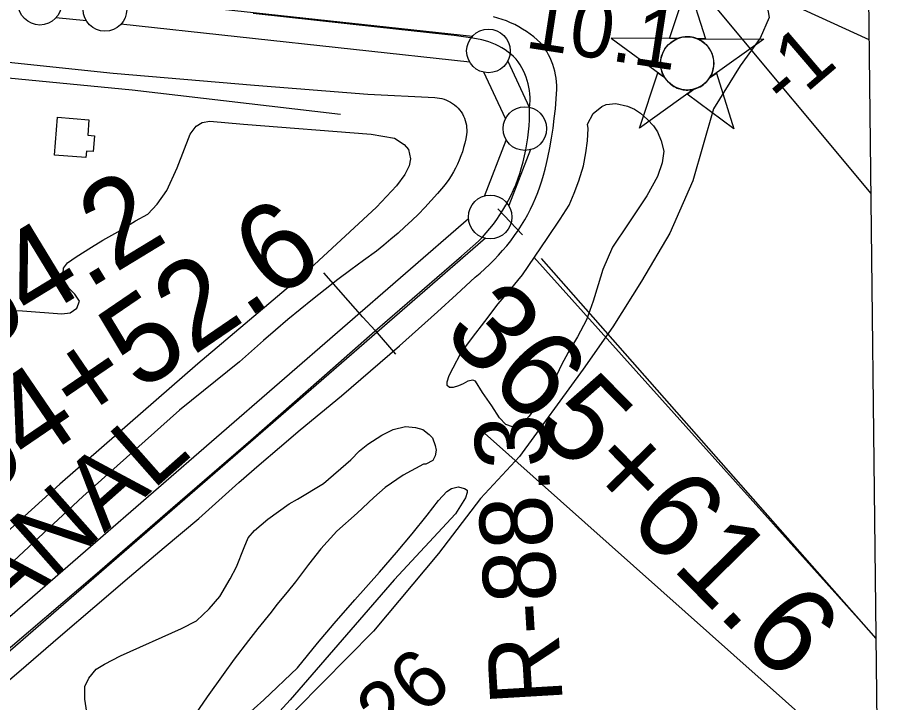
# Model space of a CAD drawing. Extents: x 3677843 to 3715951, y 511991 to 537744.
# Drawn here: x 3712787 to 3713778, y 518245 to 519032 of the extents above; entities that cross this region are included whole.
import ezdxf

# ---------------------------------------------------------------- set-up
doc = ezdxf.new("R2010")
doc.units = 0
for name, color, linetype in [('V-BLDG-OTLN', 7, 'Continuous'), ('V-CHAN-NAID', 7, 'Continuous'), ('V-FLOD-BASE', 7, 'Continuous'), ('V-GRID-FRAM', 7, 'Continuous'), ('V-LEVE-TOET', 7, 'Continuous'), ('V-RIVR-EDGE', 7, 'Continuous'), ('V-RIVR-IDEN', 7, 'Continuous'), ('V-RIVR-RANG', 7, 'Continuous'), ('V-RIVR-RANG-IDEN', 7, 'Continuous'), ('V-ROAD-CNTR', 7, 'Continuous'), ('V-SITE-VEGE', 7, 'Continuous'), ('V-SURV-IDEN', 7, 'Continuous'), ('V-SURV-LINE', 7, 'Continuous'), ('V-TOPO-MAJR', 7, 'Continuous'), ('V-TOPO-MINR', 7, 'Continuous'), ('V-UTIL-LINE', 7, 'Continuous')]:
    doc.layers.add(name, color=color, linetype=linetype)

msp = doc.modelspace()

# ---------------------------------------------------------------- linework, layer by layer
at = {"layer": 'V-BLDG-OTLN'}
msp.add_lwpolyline([(3712829.62, 518873.5), (3712833.08, 518917), (3712869, 518914.15), (3712867.58, 518896.26), (3712875.41, 518895.63), (3712873.97, 518877.56), (3712866.1, 518878.18), (3712865.5, 518870.65)], close=True, dxfattribs=at)
at = {"layer": 'V-CHAN-NAID'}
for points in [[(3713544.2, 519007.22), (3713534.61, 519007.29), (3713555.73, 519070.78), (3713575.96, 519007), (3713566.37, 519007.07), (3713564.79, 519007.64), (3713562.7, 519008.26), (3713560.66, 519008.72), (3713558.62, 519009.02), (3713557.46, 519009.14), (3713555.92, 519009.22), (3713554.2, 519009.22), (3713552.83, 519009.15), (3713550.93, 519008.95), (3713549.56, 519008.73), (3713547.77, 519008.34), (3713546.25, 519007.92), (3713545.21, 519007.59)], [(3713544.2, 519007.22), (3713467.71, 519007.77), (3713529.27, 518962.37), (3713528.16, 518964.28), (3713527.35, 518965.9), (3713526.52, 518967.87), (3713525.83, 518969.92), (3713525.46, 518971.25), (3713525.1, 518972.87), (3713524.86, 518974.32), (3713524.67, 518975.92), (3713524.56, 518977.65), (3713524.55, 518979.23), (3713524.65, 518981.31), (3713524.84, 518982.93), (3713525.23, 518985.13), (3713525.71, 518987.05), (3713526.31, 518988.94), (3713526.97, 518990.62), (3713527.7, 518992.21), (3713528.51, 518993.74), (3713529.57, 518995.48), (3713530.6, 518996.95), (3713531.6, 518998.22), (3713532.6, 518999.36), (3713533.91, 519000.7), (3713534.96, 519001.67), (3713536.68, 519003.06), (3713537.89, 519003.93), (3713539.58, 519005), (3713541.31, 519005.95), (3713542.76, 519006.63)], [(3713566.37, 519007.07), (3713642.86, 519006.52), (3713580.66, 518962), (3713581.57, 518963.49), (3713582.55, 518965.34), (3713583.27, 518966.92), (3713584, 518968.88), (3713584.55, 518970.66), (3713584.95, 518972.3), (3713585.31, 518974.31), (3713585.49, 518975.88), (3713585.62, 518978.09), (3713585.59, 518980.15), (3713585.4, 518982.37), (3713585.13, 518984.13), (3713584.64, 518986.36), (3713584, 518988.5), (3713583.25, 518990.48), (3713582.6, 518991.93), (3713581.6, 518993.84), (3713580.54, 518995.57), (3713579.32, 518997.27), (3713578.06, 518998.81), (3713576.79, 519000.17), (3713575.16, 519001.7), (3713573.41, 519003.12), (3713571.73, 519004.29), (3713569.84, 519005.42), (3713568.37, 519006.19)], [(3713562.63, 518949.1), (3713500.43, 518904.57), (3713521.55, 518968.06), (3713529.27, 518962.37), (3713529.91, 518961.4), (3713531.29, 518959.54), (3713532.5, 518958.13), (3713533.97, 518956.62), (3713535.36, 518955.37), (3713536.81, 518954.22), (3713538.21, 518953.23), (3713539.89, 518952.19), (3713541.6, 518951.28), (3713543.4, 518950.47), (3713544.84, 518949.92), (3713546.47, 518949.39), (3713548.7, 518948.82), (3713550.23, 518948.54), (3713552.25, 518948.28), (3713553.79, 518948.17), (3713555.65, 518948.15), (3713557.34, 518948.23), (3713559.05, 518948.41), (3713560.95, 518948.72)], [(3713580.66, 518962), (3713588.46, 518967.58), (3713608.68, 518903.8), (3713554.83, 518943.52), (3713562.63, 518949.1), (3713564.3, 518949.57), (3713565.91, 518950.13), (3713568.07, 518951.04), (3713569.8, 518951.93), (3713571.67, 518953.04), (3713573.41, 518954.26), (3713574.96, 518955.5), (3713576.25, 518956.67), (3713577.63, 518958.09), (3713578.83, 518959.49), (3713579.95, 518960.96)]]:
    msp.add_lwpolyline(points, close=True, dxfattribs=at)
msp.add_circle((3713555.08, 518978.69), 30.54, dxfattribs=at)
at = {"layer": 'V-FLOD-BASE'}
for points in [[(3713374.23, 518927.88), (3713374.62, 518931.82), (3713374.82, 518935.77), (3713374.8, 518939.72), (3713374.58, 518943.67), (3713374.14, 518947.6), (3713373.51, 518951.5), (3713372.66, 518955.36), (3713371.62, 518959.18), (3713370.38, 518962.93), (3713368.94, 518966.61), (3713367.31, 518970.22), (3713365.49, 518973.73), (3713363.49, 518977.14), (3713361.31, 518980.44), (3713358.97, 518983.62), (3713355.97, 518986.49), (3713352.83, 518989.21), (3713349.56, 518991.77), (3713346.17, 518994.16), (3713342.66, 518996.37), (3713339.04, 518998.41), (3713335.33, 519000.26), (3713331.52, 519001.93), (3713327.64, 519003.4), (3713323.69, 519004.67), (3713319.68, 519005.75), (3713309.09, 519007.57), (3713298.46, 519009.18), (3713287.81, 519010.59), (3713277.13, 519011.79), (3713200.06, 519020.11), (3713057.27, 519035.84)], [(3712762.67, 518295.39), (3712875.88, 518391.61), (3712965.13, 518469.25), (3713054.75, 518546.52), (3713148.62, 518628.99), (3713197.38, 518672.09), (3713296.27, 518757.44), (3713315.89, 518774.69), (3713320.35, 518779.41), (3713324.65, 518784.27), (3713328.8, 518789.27), (3713332.79, 518794.4), (3713336.61, 518799.65), (3713340.26, 518805.02), (3713343.73, 518810.51), (3713347.03, 518816.1), (3713350.14, 518821.8), (3713353.07, 518827.6), (3713355.82, 518833.48), (3713358.37, 518839.46), (3713360.82, 518845.96), (3713363.08, 518852.54), (3713365.13, 518859.19), (3713366.98, 518865.9), (3713368.62, 518872.66), (3713370.06, 518879.46), (3713371.29, 518886.31), (3713372.3, 518893.19), (3713373.11, 518900.1), (3713373.71, 518907.03), (3713374.09, 518913.97), (3713374.27, 518920.93), (3713374.23, 518927.88)]]:
    msp.add_lwpolyline(points, dxfattribs=at)
at = {"layer": 'V-GRID-FRAM'}
msp.add_lwpolyline([(3681899.57, 535587.09), (3713561.25, 535950.92), (3713778.1, 517769.29), (3682100.56, 517405.29), (3681899.57, 535587.09)], dxfattribs=at)
at = {"layer": 'V-LEVE-TOET'}
for points in [[(3713365.19, 518793.24), (3713368.75, 518799.23), (3713372.13, 518805.33), (3713375.33, 518811.53), (3713378.33, 518817.82), (3713381.14, 518824.2), (3713383.76, 518830.67), (3713386.18, 518837.21), (3713388.4, 518843.82), (3713390.42, 518850.49), (3713392.24, 518857.22), (3713393.85, 518864), (3713395.26, 518870.83), (3713397.48, 518881.93), (3713399.46, 518893.08), (3713401.17, 518904.27), (3713402.63, 518915.49), (3713403.84, 518926.74), (3713404.78, 518938.03), (3713405.47, 518949.32), (3713405.45, 518953.41), (3713405.22, 518957.5), (3713404.79, 518961.57), (3713404.15, 518965.61), (3713403.29, 518969.61), (3713402.24, 518973.56), (3713400.98, 518977.45), (3713399.53, 518981.28), (3713397.89, 518985.02), (3713396.05, 518988.68), (3713394.03, 518992.23), (3713391.82, 518995.68), (3713389.45, 518999.01), (3713386.91, 519002.22), (3713383.08, 519005.75), (3713379.1, 519009.12), (3713374.98, 519012.3), (3713370.73, 519015.31), (3713366.34, 519018.12), (3713361.84, 519020.74), (3713357.23, 519023.16), (3713352.52, 519025.38), (3713347.71, 519027.39), (3713342.82, 519029.19), (3713337.86, 519030.77), (3713332.83, 519032.13)], [(3712718.38, 518986.16), (3712896.63, 518967.68), (3713058.79, 518953.88), (3713188.99, 518943.32), (3713265.48, 518939.44), (3713268.22, 518939.28), (3713270.94, 518938.92), (3713273.63, 518938.37), (3713276.27, 518937.62), (3713278.85, 518936.68), (3713281.35, 518935.55), (3713283.77, 518934.25), (3713286.08, 518932.77), (3713288.28, 518931.12), (3713290.35, 518929.33), (3713292.29, 518927.38), (3713294.08, 518925.3), (3713295.71, 518923.09), (3713297.18, 518920.77), (3713298.47, 518918.35), (3713299.59, 518915.84), (3713300.52, 518913.26), (3713301.26, 518910.62), (3713301.8, 518907.92), (3713302.14, 518905.2), (3713302.29, 518902.46), (3713302.24, 518899.72), (3713301.98, 518896.98), (3713301.08, 518892), (3713299.98, 518887.05), (3713298.69, 518882.15), (3713297.21, 518877.3), (3713295.53, 518872.52), (3713293.67, 518867.8), (3713291.62, 518863.17), (3713289.39, 518858.62), (3713286.98, 518854.16), (3713284.4, 518849.79), (3713281.65, 518845.54), (3713278.73, 518841.39), (3713275.65, 518837.37), (3713268.67, 518829.28), (3713261.53, 518821.33), (3713254.22, 518813.54), (3713246.75, 518805.9), (3713239.13, 518798.42), (3713231.35, 518791.09), (3713223.43, 518783.93), (3713215.35, 518776.93), (3713207.14, 518770.1), (3713198.78, 518763.44), (3713183.9, 518752.67), (3713169.12, 518741.73), (3713154.47, 518730.64), (3713139.94, 518719.39), (3713125.52, 518707.99), (3713111.23, 518696.43), (3713097.07, 518684.72), (3713083.02, 518672.86), (3713069.12, 518660.85), (3713055.33, 518648.69), (3713041.68, 518636.39), (3712972.8, 518580.92), (3712861.96, 518481.86), (3712748.3, 518376.18)], [(3712767.07, 518262.18), (3712796.81, 518288), (3712836.23, 518321.99), (3712875.75, 518355.86), (3712915.38, 518389.61), (3712955.11, 518423.24), (3712994.94, 518456.75), (3713017.87, 518477.39), (3713040.95, 518497.84), (3713064.19, 518518.13), (3713087.57, 518538.24), (3713111.11, 518558.18), (3713134.79, 518577.95), (3713158.62, 518597.53), (3713180.95, 518616.48), (3713203.13, 518635.59), (3713225.18, 518654.86), (3713247.08, 518674.3), (3713268.84, 518693.89), (3713290.45, 518713.64), (3713311.92, 518733.56), (3713317.53, 518738.24), (3713323, 518743.08), (3713328.32, 518748.08), (3713333.5, 518753.23), (3713338.52, 518758.54), (3713343.38, 518763.99), (3713348.08, 518769.58), (3713352.62, 518775.3), (3713356.98, 518781.16), (3713361.18, 518787.14), (3713365.19, 518793.24)]]:
    msp.add_lwpolyline(points, dxfattribs=at)
at = {"layer": 'V-RIVR-EDGE'}
msp.add_lwpolyline([(3713645.56, 519050.72), (3713649.12, 519031.5), (3713638.85, 519007.51), (3713615.96, 518975.75), (3713585.22, 518926.6), (3713561.61, 518843.81), (3713535.04, 518783.85), (3713502.49, 518728.7), (3713469.94, 518676.55), (3713435.6, 518628.01), (3713362.72, 518527.93), (3713318.17, 518479.42), (3713269.99, 518416.5), (3713195.33, 518327.24), (3713106.86, 518238.01), (3713028.61, 518154.16), (3712965.38, 518075.67), (3712910.04, 518028.98), (3712881.1, 517979.22), (3712816.71, 517916.35)], dxfattribs=at)
at = {"layer": 'V-ROAD-CNTR'}
msp.add_lwpolyline([(3713157.65, 518919.93), (3712918.69, 518948.16), (3712531.1, 518985.53), (3712067.62, 519029.62), (3711905.97, 519048.2)], dxfattribs=at)
at = {"layer": 'V-SITE-VEGE'}
for p, q in [((3713204.86, 518552.08), (3713217.93, 518558.65)), ((3713217.93, 518558.65), (3713232.19, 518562.25)), ((3713232.19, 518562.25), (3713243.49, 518561.09)), ((3713243.49, 518561.09), (3713251.83, 518558.73)), ((3713251.83, 518558.73), (3713258.98, 518552.8)), ((3713188.83, 518541.93), (3713204.86, 518552.08)), ((3713258.98, 518552.8), (3713263.15, 518549.25)), ((3713263.15, 518549.25), (3713266.14, 518540.33)), ((3713169.25, 518524.04), (3713179.33, 518534.18)), ((3713179.33, 518534.18), (3713188.83, 518541.93)), ((3713266.14, 518540.33), (3713267.34, 518534.98)), ((3713267.34, 518534.98), (3713266.17, 518528.44)), ((3713137.8, 518496.61), (3713169.25, 518524.04)), ((3713266.17, 518528.44), (3713263.21, 518523.08)), ((3713252.51, 518518.89), (3713229.35, 518506.35)), ((3713255.49, 518518.9), (3713252.51, 518518.89)), ((3713263.21, 518523.08), (3713255.49, 518518.9)), ((3713229.35, 518506.35), (3713208.57, 518492.03)), ((3713108.11, 518478.7), (3713137.8, 518496.61)), ((3713208.57, 518492.03), (3713195.52, 518480.7)), ((3713269.86, 518477.31), (3713279.35, 518487.44)), ((3713279.35, 518487.44), (3713284.69, 518491.02)), ((3713284.69, 518491.02), (3713292.42, 518492.82)), ((3713292.42, 518492.82), (3713299.56, 518491.05)), ((3713299.56, 518491.05), (3713302.54, 518489.27)), ((3713302.54, 518486.3), (3713300.77, 518480.35)), ((3713302.54, 518489.27), (3713302.54, 518486.3)), ((3713098.61, 518473.33), (3713108.11, 518478.7)), ((3713195.52, 518480.7), (3713176.53, 518462.81)), ((3713256.82, 518460.62), (3713269.86, 518477.31)), ((3713300.77, 518480.35), (3713289.52, 518461.89)), ((3713074.27, 518456.03), (3713098.61, 518473.33)), ((3713058.84, 518442.91), (3713074.27, 518456.03)), ((3713176.53, 518462.81), (3713153.39, 518441.94)), ((3713289.52, 518461.89), (3713218.94, 518386.2)), ((3713239.62, 518439.17), (3713256.82, 518460.62)), ((3713046.99, 518423.25), (3713051.72, 518434.56)), ((3713051.72, 518434.56), (3713058.84, 518442.91)), ((3713153.39, 518441.94), (3713135, 518421.68)), ((3713221.83, 518417.72), (3713239.62, 518439.17)), ((3713038.12, 518401.23), (3713046.99, 518423.25)), ((3713135, 518421.68), (3713120.78, 518403.81)), ((3713202.26, 518395.08), (3713221.83, 518417.72)), ((3713031.02, 518387.54), (3713038.12, 518401.23)), ((3713120.78, 518403.81), (3713105.96, 518384.15)), ((3713173.8, 518363.5), (3713202.26, 518395.08)), ((3713019.18, 518367.29), (3713031.02, 518387.54)), ((3713218.94, 518386.2), (3713099.74, 518248.55)), ((3713105.96, 518384.15), (3713096.47, 518372.23)), ((3713006.72, 518352.99), (3713019.18, 518367.29)), ((3713096.47, 518372.23), (3713084.61, 518357.93)), ((3713084.61, 518357.93), (3713078.09, 518349)), ((3713150.07, 518336.09), (3713173.8, 518363.5)), ((3712992.48, 518339.28), (3713006.72, 518352.99)), ((3713078.09, 518349), (3713062.67, 518330.53)), ((3712975.26, 518330.32), (3712992.48, 518339.28)), ((3713131.1, 518313.44), (3713150.07, 518336.09)), ((3712905.16, 518299.22), (3712975.26, 518330.32)), ((3713062.67, 518330.53), (3713052, 518316.82)), ((3713052, 518316.82), (3713035.41, 518295.38)), ((3713107.98, 518285.44), (3713131.1, 518313.44)), ((3712886.75, 518289.67), (3712905.16, 518299.22)), ((3712877.25, 518283.7), (3712886.75, 518289.67)), ((3713035.41, 518295.38), (3713022.96, 518277.51)), ((3712868.95, 518273.57), (3712877.25, 518283.7)), ((3713022.96, 518277.51), (3713004.58, 518251.89)), ((3713069.41, 518248.48), (3713107.98, 518285.44)), ((3712864.22, 518264.04), (3712868.95, 518273.57)), ((3712864.25, 518249.18), (3712864.22, 518264.04)), ((3712869.08, 518218.27), (3712864.25, 518249.18)), ((3713004.58, 518251.89), (3712986.22, 518225.09)), ((3713099.74, 518248.55), (3712990.61, 518130.55)), ((3713047.46, 518228.8), (3713069.41, 518248.48))]:
    msp.add_line(p, q, dxfattribs=at)
msp.add_lwpolyline([(3713440.68, 518908.84), (3713447.19, 518921.35), (3713457.29, 518929.1), (3713462.04, 518931.49), (3713473.33, 518932.71), (3713486.42, 518929.76), (3713494.76, 518926.22), (3713501.31, 518921.47), (3713509.65, 518914.36), (3713516.21, 518907.24), (3713520.98, 518900.11), (3713525.17, 518890.01), (3713528.17, 518878.13), (3713526.42, 518864.45), (3713521.11, 518848.97), (3713508.67, 518826.94), (3713487.34, 518794.78), (3713469.56, 518767.98), (3713458.33, 518742.38), (3713453.02, 518724.53), (3713447.11, 518706.08), (3713439.44, 518684.65), (3713429.37, 518665), (3713418.71, 518647.14), (3713411.01, 518632.85), (3713405.69, 518621.54), (3713392.66, 518601.29), (3713386.73, 518591.76), (3713379.62, 518582.23), (3713373.69, 518573.89), (3713367.17, 518566.74), (3713363.61, 518563.76), (3713354.69, 518561.95), (3713346.96, 518564.31), (3713339.8, 518572.03), (3713330.85, 518585.68), (3713320.11, 518601.11), (3713312.35, 518614.18), (3713309.37, 518615.36), (3713303.43, 518614.16), (3713298.08, 518611.17), (3713292.74, 518608.78), (3713286.79, 518606.98), (3713282.63, 518606.97), (3713279.65, 518609.34), (3713279.64, 518613.51), (3713282, 518620.65), (3713286.74, 518629.58), (3713295.62, 518646.25), (3713308.66, 518664.12), (3713322.89, 518682.59), (3713338.3, 518702.85), (3713351.94, 518718.93), (3713366.17, 518736.21), (3713394.62, 518777.91), (3713409.43, 518799.95), (3713419.5, 518816.02), (3713425.41, 518829.71), (3713430.73, 518844), (3713436.04, 518861.26), (3713438.98, 518876.13), (3713440.73, 518889.81), (3713441.29, 518904.09)], close=True, dxfattribs=at)
msp.add_lwpolyline([(3712717.89, 518697.76), (3712792.83, 518694.96), (3712838.03, 518691.5), (3712847.54, 518692.71), (3712855.26, 518698.08), (3712858.21, 518705.82), (3712852.84, 518714.13), (3712846.28, 518720.66), (3712839.12, 518731.94), (3712839.69, 518743.84), (3712844.43, 518749.79), (3712854.52, 518756.95), (3712871.74, 518767.7), (3712884.8, 518776.06), (3712902.03, 518785.61), (3712922.22, 518798.15), (3712936.47, 518805.91), (3712947.15, 518817.24), (3712958.41, 518832.73), (3712970.24, 518858.92), (3712985.01, 518897.61), (3712992.12, 518906.54), (3712998.66, 518910.72), (3713007.57, 518912.53), (3713046.24, 518909.05), (3713192.55, 518897.51), (3713219.32, 518892.82), (3713230.64, 518885.71), (3713235.41, 518879.77), (3713237.81, 518869.07), (3713236.05, 518861.34), (3713231.31, 518851.22), (3713221.83, 518838.11), (3713198.7, 518813.67), (3713117.41, 518738.55), (3712993.97, 518634.19), (3712835.52, 518495.85), (3712677.09, 518352.75)], dxfattribs=at)
at = {"layer": 'V-SURV-LINE'}
for points in [[(3712908.85, 519053.44), (3713308.88, 519010.02)], [(3712866.07, 519027.63), (3712831.18, 519030.92)], [(3713305.63, 518980.19), (3712905.6, 519023.62)], [(3713349.17, 518981.23), (3713373.98, 518928.31)], [(3713346.82, 518915.58), (3713322.01, 518968.5)], [(3713322.41, 518826.57), (3713347.61, 518890.75)], [(3713375.53, 518879.77), (3713350.33, 518815.59)], [(3712220.08, 517859.93), (3713304.15, 518800.71)], [(3713323.82, 518778.06), (3712239.75, 517837.28)]]:
    msp.add_lwpolyline(points, dxfattribs=at)
for centre in [(3712812.71, 519047.73), (3712887.36, 519040.69), (3713327.12, 518992.95), (3713368.87, 518903.86), (3713329.07, 518802.48)]:
    msp.add_circle(centre, 25, dxfattribs=at)
at = {"layer": 'V-TOPO-MAJR'}
msp.add_lwpolyline([(3713587.02, 519043.66), (3713765.46, 518829.46)], dxfattribs=at)
at = {"layer": 'V-TOPO-MINR'}
msp.add_lwpolyline([(3711865.33, 519544.69), (3712000.16, 519507.95), (3712089.45, 519484.1), (3712178.9, 519460.83), (3712268.56, 519438.46), (3712358.38, 519416.67), (3712552.12, 519370.7), (3712576.33, 519364.97), (3712600.54, 519359.24), (3712624.76, 519353.53), (3712648.98, 519347.83), (3712797.69, 519312.89), (3712896.15, 519289.24), (3712994.45, 519264.95), (3713092.5, 519239.7), (3713190.38, 519213.8), (3713488.41, 519133.37), (3713496.62, 519130.62), (3713504.53, 519127.25), (3713511.98, 519122.97), (3713519.12, 519118.07), (3713763.35, 519006.26)], dxfattribs=at)
at = {"layer": 'V-UTIL-LINE'}
for p, q in [((3713337.78, 518811.69), (3713366.27, 518782.16)), ((3713379.29, 518756.36), (3713771.54, 518319.42)), ((3713387.75, 518754.83), (3713771.55, 518319.02)), ((3713183, 518687.61), (3713138.49, 518738.41)), ((3713322.59, 518554.43), (3713773.52, 518153.3))]:
    msp.add_line(p, q, dxfattribs=at)
msp.add_lwpolyline([(3713183, 518687.61), (3713197.25, 518672.26), (3713220.39, 518645.09)], dxfattribs=at)

# ---------------------------------------------------------------- texts
at = {"layer": 'V-RIVR-IDEN'}
msp.add_text('ALGIERS CANAL', height=82.9998, rotation=41.4796, dxfattribs=at).set_placement((3712327.34, 517945.05))
at = {"layer": 'V-RIVR-RANG'}
for s, rotation, p in [('10.1', 351.27833, (3713367.72, 518997.15)), ('10.1', 351.27833, (3713367.72, 518997.15)), ('-1', 40.5475, (3713668.71, 518924.58)), ('-26', 41.86833, (3713191.64, 518176.92)), ('-26', 41.86833, (3713191.64, 518176.92))]:
    msp.add_text(s, height=67, rotation=rotation, dxfattribs=at).set_placement(p)
at = {"layer": 'V-RIVR-RANG-IDEN'}
msp.add_text('R-88.3', height=83, rotation=93.37631, dxfattribs=at).set_placement((3713412.41, 518245.46))
at = {"layer": 'V-SURV-IDEN'}
for s, rotation, p in [('363+54.2', 31.31339, (3712482.43, 518484.56)), ('364+52.6', 34.2928, (3712678.12, 518431.3)), ('365+61.6', 314.52738, (3713272.66, 518667.76))]:
    msp.add_text(s, height=100, rotation=rotation, dxfattribs=at).set_placement(p)

doc.saveas('drawing.dxf')
